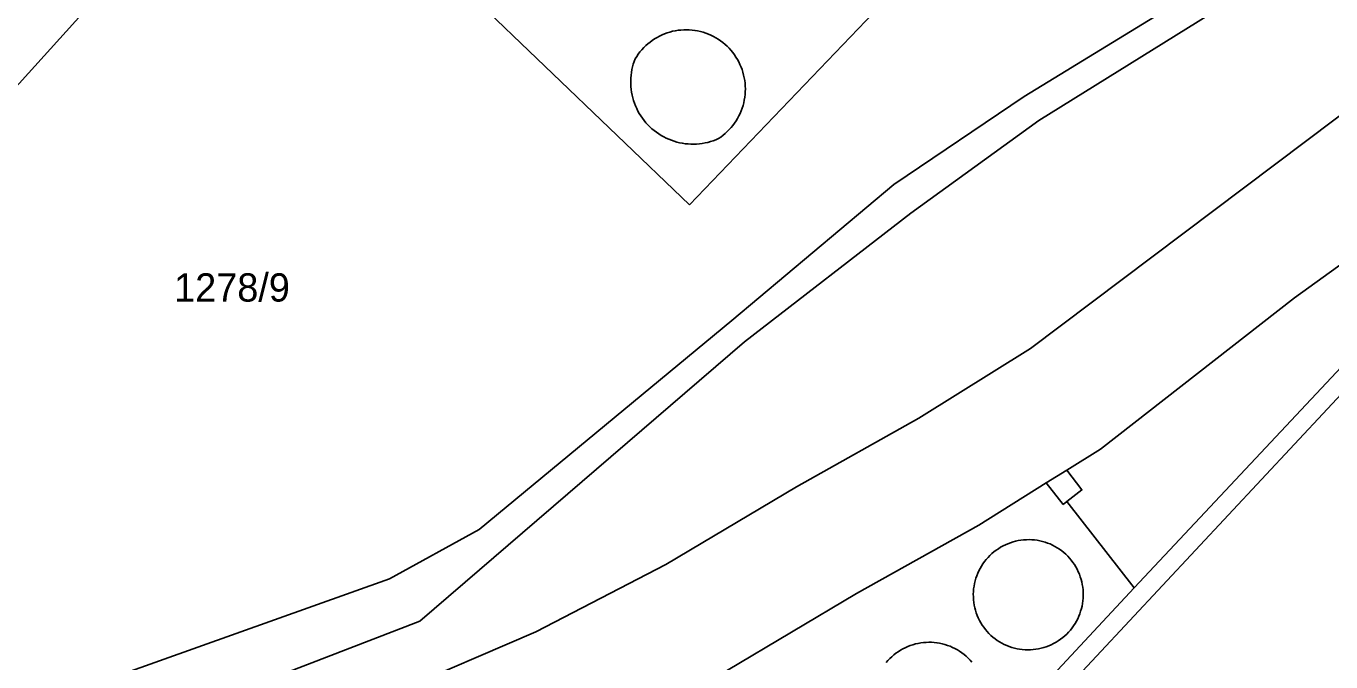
# Model space of a CAD drawing. Extents: x -679220 to -673243, y -1075091 to -1066557.
# Drawn here: x -677157.5 to -677079.2, y -1070727.9 to -1070689.7 of the extents above; entities that cross this region are included whole.
import ezdxf

# ---------------------------------------------------------------- set-up
doc = ezdxf.new("R2010")
doc.units = 0
for name, color, linetype in [('Hranice parcel', 7, 'Continuous'), ('Parcelní čísla', 7, 'Continuous'), ('Vnitřní kresba', 7, 'Continuous')]:
    doc.layers.add(name, color=color, linetype=linetype)

msp = doc.modelspace()

# ---------------------------------------------------------------- linework, layer by layer
at = {"layer": 'Hranice parcel'}
for points in [[(-677135.39, -1070729.77), (-677126.91, -1070726.13), (-677119.11, -1070722.08), (-677111.25, -1070717.42), (-677103.91, -1070713.3), (-677097.19, -1070709.11), (-677075.17, -1070692.52), (-677062.55, -1070683.44), (-677056.34, -1070679.02), (-677044.15, -1070670.16), (-677029.88, -1070660.86), (-677019.47, -1070653.76)], [(-677003.15, -1070655.19), (-677007.73, -1070657.23), (-677013.21, -1070659.83), (-677015.86, -1070661.26), (-677019.09, -1070662.86), (-677021.15, -1070664.15), (-677023.81, -1070665.65), (-677026.34, -1070667.21), (-677028.95, -1070668.79), (-677031.47, -1070670.4), (-677034.01, -1070671.98), (-677036.54, -1070673.73), (-677039.05, -1070675.44), (-677041.45, -1070677.28), (-677070.75, -1070698.39), (-677076.54, -1070702.6), (-677081.33, -1070706.06), (-677093, -1070715.15), (-677095.02, -1070716.41)], [(-677214.66, -1070738.21), (-677196.21, -1070738.39), (-677181.24, -1070737.55), (-677169.99, -1070735.15), (-677135.71, -1070722.94), (-677130.32, -1070719.97), (-677115.15, -1070707.42), (-677105.41, -1070699.25), (-677097.57, -1070693.96), (-677085.89, -1070686.8), (-677075.41, -1070680.75), (-677067.64, -1070676.6)], [(-677090.97, -1070723.48), (-677064.53, -1070695.31), (-677063.8, -1070696.05), (-677051.44, -1070708.01), (-677057.18, -1070714.13)], [(-677095.02, -1070716.41), (-677096.25, -1070717.18), (-677100.31, -1070719.71), (-677107.65, -1070723.83), (-677115.47, -1070728.47), (-677123.85, -1070732.81), (-677131.09, -1070736.03), (-677132.03, -1070736.39)], [(-677095.02, -1070716.41), (-677094.11, -1070717.6), (-677095.01, -1070718.3), (-677090.97, -1070723.48)], [(-677119.59, -1070755.82), (-677120.39, -1070755.09), (-677115.72, -1070750.07), (-677114.49, -1070748.74), (-677090.97, -1070723.48)]]:
    msp.add_lwpolyline(points, dxfattribs=at)
at = {"layer": 'Vnitřní kresba'}
for p, q in [((-677081.25, -1070662.43), (-677117.69, -1070700.47)), ((-677150.16, -1070684.57), (-677185.46, -1070723.48)), ((-677117.69, -1070700.47), (-677134.65, -1070684.22)), ((-677096.7, -1070695.42), (-677085.07, -1070688.17)), ((-677104.39, -1070700.97), (-677096.7, -1070695.42)), ((-677063.8, -1070696.05), (-677119.59, -1070755.82)), ((-677114.39, -1070708.71), (-677104.39, -1070700.97)), ((-677133.88, -1070725.49), (-677114.39, -1070708.71)), ((-677095.24, -1070718.48), (-677096.25, -1070717.18)), ((-677095.01, -1070718.3), (-677095.24, -1070718.48)), ((-677155.25, -1070733.7), (-677133.88, -1070725.49))]:
    msp.add_line(p, q, dxfattribs=at)
for points in [[(-677120.95, -1070691.7), (-677120.86, -1070691.557), (-677120.764, -1070691.419), (-677120.662, -1070691.286), (-677120.553, -1070691.157), (-677120.438, -1070691.034), (-677120.317, -1070690.916), (-677120.191, -1070690.805), (-677120.06, -1070690.699), (-677119.924, -1070690.6), (-677119.784, -1070690.507), (-677119.639, -1070690.421), (-677119.491, -1070690.341), (-677119.338, -1070690.269), (-677119.183, -1070690.205), (-677119.025, -1070690.147), (-677118.864, -1070690.097), (-677118.701, -1070690.055), (-677118.536, -1070690.021), (-677118.37, -1070689.994), (-677118.202, -1070689.976), (-677118.034, -1070689.965), (-677117.866, -1070689.962), (-677117.698, -1070689.967), (-677117.53, -1070689.98), (-677117.363, -1070690.001), (-677117.197, -1070690.03), (-677117.032, -1070690.067), (-677116.87, -1070690.112), (-677116.71, -1070690.164), (-677116.552, -1070690.223), (-677116.398, -1070690.29), (-677116.247, -1070690.365), (-677116.099, -1070690.446), (-677115.956, -1070690.534), (-677115.817, -1070690.629), (-677115.682, -1070690.73), (-677115.553, -1070690.838), (-677115.428, -1070690.951), (-677115.31, -1070691.071), (-677115.197, -1070691.196), (-677115.09, -1070691.326), (-677114.989, -1070691.461), (-677114.895, -1070691.6), (-677114.807, -1070691.744), (-677114.726, -1070691.892), (-677114.653, -1070692.043), (-677114.587, -1070692.198), (-677114.528, -1070692.356), (-677114.476, -1070692.516), (-677114.433, -1070692.679), (-677114.397, -1070692.843), (-677114.368, -1070693.009), (-677114.348, -1070693.176), (-677114.336, -1070693.344), (-677114.331, -1070693.513), (-677114.335, -1070693.681), (-677114.346, -1070693.849), (-677114.366, -1070694.016), (-677114.393, -1070694.183), (-677114.428, -1070694.347), (-677114.471, -1070694.51), (-677114.522, -1070694.671), (-677114.58, -1070694.829), (-677114.645, -1070694.984), (-677114.718, -1070695.136), (-677114.798, -1070695.284), (-677114.884, -1070695.428), (-677114.978, -1070695.568), (-677115.078, -1070695.704), (-677115.184, -1070695.834), (-677115.297, -1070695.96), (-677115.415, -1070696.08), (-677115.538, -1070696.194), (-677115.667, -1070696.302), (-677115.801, -1070696.404), (-677115.94, -1070696.5)], [(-677120.95, -1070691.7), (-677121.01, -1070691.86), (-677121.063, -1070692.023), (-677121.108, -1070692.187), (-677121.145, -1070692.354), (-677121.175, -1070692.522), (-677121.198, -1070692.692), (-677121.212, -1070692.862), (-677121.219, -1070693.033), (-677121.218, -1070693.204), (-677121.209, -1070693.375), (-677121.192, -1070693.545), (-677121.167, -1070693.714), (-677121.135, -1070693.882), (-677121.095, -1070694.048), (-677121.048, -1070694.212), (-677120.993, -1070694.374), (-677120.931, -1070694.533), (-677120.861, -1070694.689), (-677120.785, -1070694.842), (-677120.702, -1070694.991), (-677120.611, -1070695.137), (-677120.515, -1070695.278), (-677120.412, -1070695.414), (-677120.303, -1070695.545), (-677120.188, -1070695.672), (-677120.067, -1070695.793), (-677119.941, -1070695.908), (-677119.81, -1070696.018), (-677119.674, -1070696.121), (-677119.533, -1070696.218), (-677119.388, -1070696.309), (-677119.239, -1070696.393), (-677119.086, -1070696.47), (-677118.93, -1070696.539), (-677118.771, -1070696.602), (-677118.61, -1070696.657), (-677118.446, -1070696.705), (-677118.279, -1070696.746), (-677118.112, -1070696.778), (-677117.943, -1070696.803), (-677117.773, -1070696.821), (-677117.602, -1070696.83), (-677117.431, -1070696.832), (-677117.26, -1070696.826), (-677117.09, -1070696.812), (-677116.92, -1070696.79), (-677116.752, -1070696.76), (-677116.585, -1070696.723), (-677116.42, -1070696.679), (-677116.257, -1070696.626), (-677116.097, -1070696.567), (-677115.94, -1070696.5)], [(-677099.58, -1070726.34), (-677099.696, -1070726.226), (-677099.806, -1070726.107), (-677099.911, -1070725.982), (-677100.009, -1070725.852), (-677100.101, -1070725.718), (-677100.185, -1070725.58), (-677100.264, -1070725.437), (-677100.335, -1070725.291), (-677100.398, -1070725.141), (-677100.455, -1070724.989), (-677100.504, -1070724.834), (-677100.545, -1070724.676), (-677100.579, -1070724.517), (-677100.604, -1070724.357), (-677100.622, -1070724.195), (-677100.632, -1070724.033), (-677100.634, -1070723.87), (-677100.628, -1070723.708), (-677100.614, -1070723.546), (-677100.592, -1070723.385), (-677100.562, -1070723.225), (-677100.525, -1070723.067), (-677100.48, -1070722.91), (-677100.427, -1070722.757), (-677100.367, -1070722.606), (-677100.299, -1070722.458), (-677100.224, -1070722.313), (-677100.143, -1070722.173), (-677100.054, -1070722.036), (-677099.959, -1070721.905), (-677099.858, -1070721.777), (-677099.75, -1070721.655), (-677099.637, -1070721.539), (-677099.518, -1070721.428), (-677099.394, -1070721.323), (-677099.265, -1070721.224), (-677099.131, -1070721.132), (-677098.993, -1070721.046), (-677098.851, -1070720.967), (-677098.705, -1070720.895), (-677098.556, -1070720.831), (-677098.403, -1070720.774), (-677098.249, -1070720.724), (-677098.092, -1070720.682), (-677097.933, -1070720.648), (-677097.772, -1070720.621), (-677097.611, -1070720.603), (-677097.448, -1070720.592), (-677097.286, -1070720.589), (-677097.123, -1070720.594), (-677096.961, -1070720.607), (-677096.8, -1070720.628), (-677096.64, -1070720.657), (-677096.482, -1070720.694), (-677096.325, -1070720.739), (-677096.171, -1070720.791), (-677096.02, -1070720.85)], [(-677096.02, -1070720.85), (-677095.873, -1070720.918), (-677095.73, -1070720.994), (-677095.59, -1070721.076), (-677095.455, -1070721.165), (-677095.324, -1070721.261), (-677095.198, -1070721.363), (-677095.077, -1070721.471), (-677094.962, -1070721.585), (-677094.852, -1070721.704), (-677094.748, -1070721.828), (-677094.651, -1070721.958), (-677094.56, -1070722.091), (-677094.475, -1070722.23), (-677094.398, -1070722.372), (-677094.327, -1070722.518), (-677094.264, -1070722.667), (-677094.208, -1070722.819), (-677094.159, -1070722.973), (-677094.118, -1070723.13), (-677094.085, -1070723.289), (-677094.059, -1070723.449), (-677094.042, -1070723.61), (-677094.032, -1070723.772), (-677094.03, -1070723.934), (-677094.036, -1070724.096), (-677094.05, -1070724.257), (-677094.072, -1070724.417), (-677094.102, -1070724.577), (-677094.139, -1070724.734), (-677094.185, -1070724.89), (-677094.237, -1070725.043), (-677094.297, -1070725.194), (-677094.365, -1070725.341), (-677094.439, -1070725.485), (-677094.521, -1070725.625), (-677094.609, -1070725.761), (-677094.703, -1070725.892), (-677094.804, -1070726.019), (-677094.911, -1070726.141), (-677095.024, -1070726.257), (-677095.143, -1070726.368), (-677095.266, -1070726.472), (-677095.395, -1070726.571), (-677095.528, -1070726.663), (-677095.666, -1070726.748), (-677095.808, -1070726.827), (-677095.953, -1070726.899), (-677096.102, -1070726.963), (-677096.253, -1070727.02), (-677096.407, -1070727.07), (-677096.564, -1070727.112), (-677096.722, -1070727.146), (-677096.882, -1070727.173), (-677097.043, -1070727.192), (-677097.205, -1070727.202), (-677097.367, -1070727.205), (-677097.529, -1070727.2), (-677097.69, -1070727.188), (-677097.851, -1070727.167), (-677098.01, -1070727.138), (-677098.168, -1070727.102), (-677098.324, -1070727.058), (-677098.478, -1070727.006), (-677098.629, -1070726.947), (-677098.776, -1070726.881), (-677098.921, -1070726.808), (-677099.062, -1070726.727), (-677099.198, -1070726.64), (-677099.33, -1070726.546), (-677099.458, -1070726.446), (-677099.58, -1070726.34)], [(-677105.873, -1070727.974), (-677105.766, -1070727.851), (-677105.654, -1070727.733), (-677105.536, -1070727.62), (-677105.412, -1070727.514), (-677105.284, -1070727.414), (-677105.15, -1070727.32), (-677105.013, -1070727.232), (-677104.871, -1070727.152), (-677104.726, -1070727.078), (-677104.577, -1070727.011), (-677104.425, -1070726.952), (-677104.27, -1070726.901), (-677104.113, -1070726.857), (-677103.954, -1070726.82), (-677103.794, -1070726.791), (-677103.632, -1070726.771), (-677103.469, -1070726.758), (-677103.306, -1070726.753), (-677103.143, -1070726.756), (-677102.981, -1070726.766), (-677102.819, -1070726.785), (-677102.658, -1070726.812), (-677102.499, -1070726.846), (-677102.341, -1070726.888), (-677102.186, -1070726.938), (-677102.033, -1070726.995), (-677101.883, -1070727.06), (-677101.737, -1070727.131), (-677101.594, -1070727.21), (-677101.455, -1070727.296), (-677101.321, -1070727.388), (-677101.191, -1070727.487), (-677101.066, -1070727.592), (-677100.947, -1070727.703), (-677100.833, -1070727.819), (-677100.724, -1070727.941)]]:
    msp.add_lwpolyline(points, dxfattribs=at)

# ---------------------------------------------------------------- texts
at = {"layer": 'Parcelní čísla'}
msp.add_text('1278/9', height=1.7, dxfattribs=at).set_placement((-677148.65, -1070706.29))

doc.saveas('drawing.dxf')
